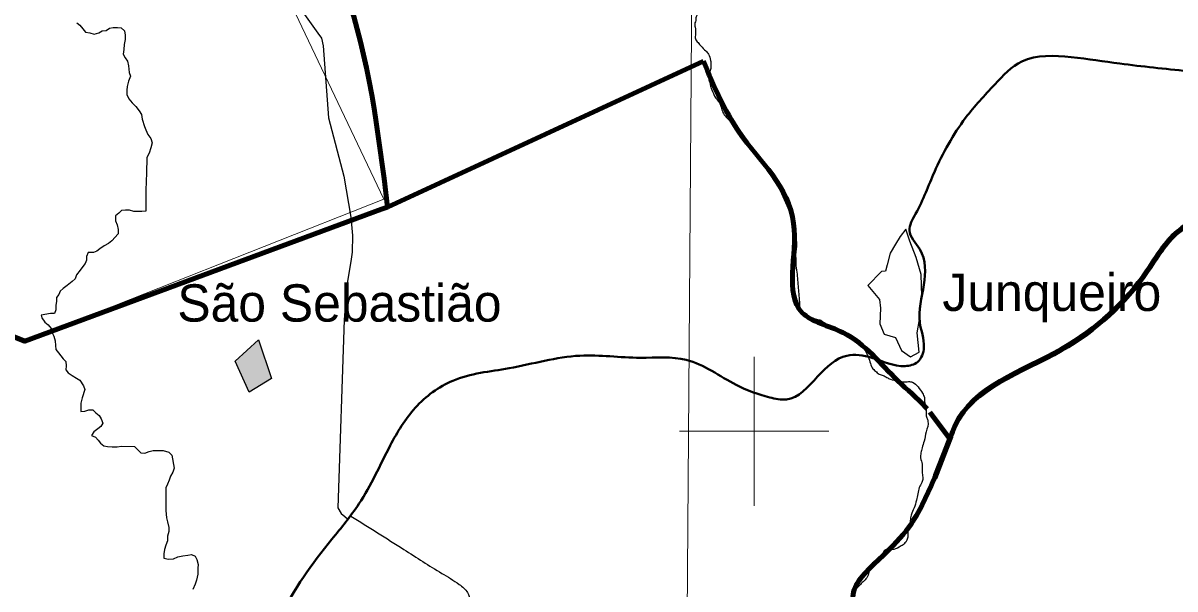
# Model space of a CAD drawing. Extents: x -1643653 to 4543381, y 1624270 to 13878484.
# Drawn here: x 765192 to 780645, y 8897887 to 8905471 of the extents above; entities that cross this region are included whole.
import ezdxf

# ---------------------------------------------------------------- set-up
doc = ezdxf.new("R2010")
doc.units = 0
doc.header["$LTSCALE"] = 200
for name, color, linetype, lineweight in [('1', 7, 'Continuous', 13), ('12', 7, 'Continuous', 25), ('2', 7, 'Continuous', 13), ('21', 7, 'Continuous', 25), ('24', 7, 'Continuous', 25), ('57', 7, 'Continuous', 13), ('58', 7, 'Continuous', 13), ('60', 7, 'Continuous', 13), ('9', 7, 'Continuous', 90)]:
    doc.layers.add(name, color=color, linetype=linetype, lineweight=lineweight)
doc.layers.add('41', color=7, linetype='Continuous')

msp = doc.modelspace()

# ---------------------------------------------------------------- hatches: boundary and pattern name
at = {"layer": '21'}
msp.add_hatch(color=256, dxfattribs=at).paths.add_polyline_path([(768037.3, 8900940.9), (768350.3, 8901225.5), (768523.5, 8900707.8), (768226.5, 8900525.2)])

# ---------------------------------------------------------------- linework, layer by layer
at = {"layer": '1'}
msp.add_lwpolyline([(774987.1, 9020818), (774482.3, 8948876), (774053.6, 8890875.3)], dxfattribs=at)
at = {"layer": '12'}
msp.add_lwpolyline([(765851.4, 8909866.6), (765978.1, 8909677.8), (766089.2, 8909417.8), (766464.4, 8908928.1), (766773.6, 8908525.1), (767002.1, 8908315.8), (767118.8, 8908178.1), (769146.1, 8905336.9), (769196.8, 8905270.6), (769216.7, 8905163.6), (769289.6, 8904200.7), (769495.6, 8903420.9), (769590.4, 8902870.6), (769609.8, 8902626), (769609, 8902401.9), (769588.2, 8902274.6), (769536.1, 8901958.8), (769498.7, 8901495.3), (769413, 8898973.9), (769458.6, 8898897.4), (769509.4, 8898856.6), (769545.3, 8898827)], dxfattribs=at)
at = {"layer": '12', "lineweight": 40}
msp.add_spline([(762623.9, 8893658.6), (765112.7, 8894889), (765616.1, 8895112.7), (766035.6, 8895168.6), (766622.8, 8895168.6), (767098.2, 8895308.5), (767433.8, 8895644), (767797.3, 8896343.2), (767965.1, 8896650.8), (768216.8, 8896818.6), (768636.3, 8897489.7), (769335.4, 8898552.4), (769698.9, 8899027.8), (770118.4, 8899810.8), (770454, 8900314.2), (770957.3, 8900677.7), (771712.4, 8900845.5), (772663.2, 8901013.3), (773474.2, 8900985.3), (774089.4, 8900957.3), (774760.5, 8900621.8), (775208, 8900454), (775431.7, 8900426), (775851.2, 8900733.6), (776242.7, 8901013.3), (776578.2, 8900985.3), (777025.7, 8900873.4), (777193.5, 8900929.4), (777277.3, 8901125.1), (777221.4, 8901460.7), (777277.3, 8901964.1), (777221.4, 8902439.5), (777081.6, 8902691.1), (777165.5, 8902914.9), (777417.2, 8903474.2), (777836.6, 8904201.2), (778228.2, 8904648.7), (778591.7, 8904956.3), (779254.3, 8905013.8), (779906, 8904928.3), (780814.8, 8904826.8)], degree=3, dxfattribs=at)
at = {"layer": '12'}
msp.add_spline([(769589.5, 8898862.9), (770301.2, 8898417.1), (770809.5, 8898096.4), (771044.1, 8897947.8), (771153.6, 8897838.3), (771200.5, 8897728.9), (771263.1, 8897650.7), (771403.9, 8897572.4), (771560.3, 8897478.6), (771732.4, 8897314.4), (771912.2, 8897165.8), (771998.3, 8897087.6), (772021.7, 8896954.6), (772834.8, 8893656.6)], degree=3, dxfattribs=at)
at = {"layer": '2'}
for p, q in [((775000, 8899000), (775000, 8901000)), ((774000, 8900000), (776000, 8900000))]:
    msp.add_line(p, q, dxfattribs=at)
at = {"layer": '21'}
for points in [[(777212.9, 8901059.9), (777186.4, 8901318), (777216.7, 8901500.2), (777250.9, 8901811.5), (777239.5, 8902100), (777175, 8902327.7), (777087.7, 8902547.9), (777034.5, 8902707.3), (776958.6, 8902612.4), (776897.9, 8902509.9), (776825.7, 8902388.4), (776784, 8902232.8), (776761.2, 8902145.5), (776708.1, 8902141.7), (776525.9, 8901955.7), (776681.5, 8901765.9), (776692.9, 8901652), (776685.3, 8901439.5), (776746, 8901302.8), (776897.9, 8901257.2), (776977.6, 8901082.6), (777095.2, 8900999.1)], [(768037.3, 8900940.9), (768350.3, 8901225.5), (768523.5, 8900707.8), (768226.5, 8900525.2)]]:
    msp.add_lwpolyline(points, close=True, dxfattribs=at)
at = {"layer": '24'}
for points in [[(765914.5, 8905472.1), (765955, 8905441.2), (765995.4, 8905395.2), (766030.7, 8905349.1), (766086.5, 8905338.5), (766147.5, 8905322.9), (766208.6, 8905337.8), (766254.6, 8905368), (766305.5, 8905372.8), (766351.5, 8905403.1), (766402.4, 8905412.9), (766458.3, 8905412.6), (766509.2, 8905407.1), (766554.6, 8905366.1), (766564.4, 8905310), (766564, 8905248.9), (766548.3, 8905182.8), (766542.8, 8905116.6), (766537.2, 8905055.5), (766562.3, 8905004.4), (766592.5, 8904958.3), (766607.4, 8904897.1), (766616.9, 8904810.5), (766631.8, 8904759.4), (766606, 8904693.4)], [(766606, 8904693.4), (766590.2, 8904622.2), (766584.8, 8904571.3), (766584.4, 8904515.2), (766609.4, 8904453.9), (766654.8, 8904402.7), (766705.3, 8904351.4), (766750.7, 8904295.1), (766780.9, 8904244), (766790.6, 8904182.8), (766820.5, 8904085.8), (766840.5, 8904039.9), (766865.5, 8903978.6), (766905.8, 8903922.3), (766925.8, 8903866.1), (766905, 8903800), (766884.2, 8903728.8), (766853.2, 8903667.9), (766852.8, 8903606.8), (766847.1, 8903520.2), (766846.6, 8903438.7), (766846.1, 8903372.5), (766845.8, 8903321.6), (766840.2, 8903260.5), (766839.8, 8903194.3), (766839.4, 8903133.2), (766839, 8903072), (766838.5, 8903005.8), (766838.1, 8902949.8), (766787.2, 8902945), (766731.3, 8902945.4), (766680.4, 8902945.7), (766619.5, 8902961.4), (766568.6, 8902961.7), (766512.7, 8902957), (766476.8, 8902921.5), (766430.8, 8902886.2)], [(766430.8, 8902886.2), (766430.3, 8902820), (766455.4, 8902768.9), (766470.2, 8902702.6), (766469.8, 8902646.5), (766382.7, 8902550.3), (766336.7, 8902514.9), (766280.5, 8902484.7), (766224.3, 8902444.3), (766183.4, 8902414), (766137.5, 8902394), (766066.3, 8902394.4), (766045.6, 8902343.6), (766045.2, 8902292.7), (766024.6, 8902247), (765993.8, 8902206.4), (765957.9, 8902160.8), (765911.6, 8902094.9), (765890.9, 8902044.1), (765850, 8902008.7), (765783.5, 8901953.1), (765732.4, 8901912.6), (765691.4, 8901877.2), (765670.8, 8901831.5), (765640, 8901791), (765639.6, 8901740), (765634.2, 8901689.1), (765633.8, 8901628), (765613.1, 8901577.2), (765562.2, 8901577.5), (765437.5, 8901556.8)], [(765437.5, 8901556.8), (765446.4, 8901519.8), (765486.7, 8901463.5), (765527.2, 8901427.6), (765567.5, 8901376.4), (765582.4, 8901320.3), (765607.5, 8901274.3), (765622.3, 8901213.1), (765627, 8901151.9), (765631.7, 8901095.9), (765667, 8901049.8), (765732.6, 8900973), (765767.9, 8900937.1), (765772.6, 8900875.9), (765767.2, 8900825), (765797.4, 8900784.1), (765853.1, 8900748.1), (765908.8, 8900712), (765954.4, 8900686.3), (766004.7, 8900609.6), (766019.6, 8900558.5), (765983.2, 8900446.7), (765967.5, 8900375.5), (765967.1, 8900319.4), (765966.7, 8900263.4), (766022.7, 8900268.1), (766073.7, 8900288.2), (766129.7, 8900287.8), (766170.1, 8900246.8), (766215.6, 8900210.9), (766240.7, 8900164.9), (766260.7, 8900108.7), (766234.9, 8900063), (766194, 8900032.7), (766142.9, 8899992.3)], [(766142.9, 8899992.3), (766112, 8899941.6), (766162.7, 8899920.9), (766198.1, 8899879.9), (766233.4, 8899838.9), (766273.8, 8899803), (766324.7, 8899797.6), (766385.6, 8899792.1), (766456.8, 8899791.6), (766512.9, 8899801.5), (766685.8, 8899795.3), (766736.3, 8899749.1), (766771.7, 8899713.2), (766827.6, 8899707.8), (766883.7, 8899727.8), (766939.7, 8899742.7), (767000.7, 8899742.3), (767071.9, 8899741.8), (767148.1, 8899721), (767188.5, 8899680), (767217.8, 8899506.6), (767202.2, 8899450.7), (767171.3, 8899399.9), (767150.6, 8899344), (767129.9, 8899293.2), (767109.2, 8899242.4), (767108.8, 8899186.4), (767108.1, 8899089.6), (767107.8, 8899038.7), (767107.4, 8898987.7), (767107.1, 8898936.8), (767116.6, 8898839.9), (767131.5, 8898788.9), (767146.2, 8898712.4), (767145.8, 8898656.4), (767130.2, 8898595.3), (767129.8, 8898534.2), (767109, 8898473.2), (767088.3, 8898417.3), (767082.8, 8898356.2), (767082.4, 8898300.2), (767143.3, 8898284.5), (767209.4, 8898289.2), (767270.7, 8898319.4), (767336.9, 8898329.1), (767403.1, 8898338.9), (767454, 8898348.8), (767499.6, 8898328.1), (767524.7, 8898282.1), (767539.5, 8898215.8), (767539.2, 8898164.8), (767538.6, 8898083.3), (767517.8, 8898007.1), (767502.1, 8897951.1), (767471.1, 8897880)]]:
    msp.add_lwpolyline(points, dxfattribs=at)
for points in [[(774185.6, 8908665.7), (774206.6, 8908640.3), (774262.2, 8908604.4), (774377, 8908558), (774477.9, 8908507), (774520.8, 8908450.2), (774556.7, 8908357.5), (774590.3, 8908228.8), (774637.8, 8908089.7), (774657, 8907966.8), (774646.5, 8907852.1), (774629.1, 8907712.9), (774632.6, 8907601.7), (774636.1, 8907542.5), (774608.3, 8907500.8), (774570, 8907459.1), (774545.7, 8907382.6), (774537.9, 8907322.4), (774546.2, 8907252.2), (774566.8, 8907147.9), (774572, 8907048.8), (774582.3, 8906929.1), (774580.2, 8906846.2), (774553.4, 8906721.3), (774483.2, 8906572.6), (774441.9, 8906478.6), (774411, 8906374.3), (774403.7, 8906304.8), (774420.2, 8906190.2), (774426.4, 8906138.5), (774400.6, 8906085.9), (774376.9, 8906034.2), (774372.8, 8905948.5), (774375.9, 8905877.3), (774365.5, 8905808.1), (774350, 8905739.9), (774314.9, 8905694.5), (774270.6, 8905633.5), (774243.7, 8905593.3), (774221, 8905553), (774216.9, 8905506.5), (774205.5, 8905472.4), (774207.6, 8905414.6), (774213.8, 8905325.8), (774211.7, 8905257.6), (774247.8, 8905209.1), (774287.1, 8905162.6), (774350, 8905098.6), (774387.2, 8905056.3), (774415, 8904970.4), (774420.2, 8904906.4), (774418.1, 8904863), (774400.6, 8904807.3), (774394.4, 8904756.7), (774392.3, 8904706.1)], [(774392.3, 8904706.1), (774408.8, 8904660.6), (774419.2, 8904612.1), (774449.1, 8904536.7), (774468.7, 8904491.3), (774507.9, 8904436.5), (774539.9, 8904392.1), (774556.5, 8904343.6), (774580.2, 8904274.3), (774623.5, 8904211.3), (774744.3, 8904094.6), (774766, 8904064.6), (774795.9, 8904014), (774839.2, 8903964.5), (774905.3, 8903868.4), (774960, 8903815.8), (775000.3, 8903755.9), (775044.6, 8903704.2), (775089, 8903634), (775153, 8903546.6), (775202.6, 8903472.3), (775237.7, 8903411.4), (775282, 8903354.6), (775350.7, 8903226.5), (775418.8, 8903065.4), (775490, 8902901.2), (775526.5, 8902794.9), (775551.6, 8902675.7), (775557.9, 8902600.4), (775569.2, 8902517.7), (775565.4, 8902451.2), (775555.4, 8902374.6), (775557.9, 8902305.6), (775559.1, 8902246.7), (775571.7, 8902131.1), (775590.5, 8901919), (775608, 8901708.2), (775616.8, 8901634.1), (775655.7, 8901576.4), (775685.8, 8901541.2), (775722.2, 8901524.9), (775773.6, 8901522.4), (775835.1, 8901502.3), (775892.8, 8901487.2), (775930.4, 8901462.2), (775995.7, 8901423.2), (776059.7, 8901389.4), (776242.1, 8901296.3), (776356.3, 8901236.1), (776415.2, 8901188.4), (776484.2, 8901094.3), (776518.1, 8901016.4), (776553.2, 8900932.3), (776584.6, 8900849.5), (776628.5, 8900806.8)], [(776628.5, 8900806.8), (776674.9, 8900766.7), (776732.6, 8900749.1), (776779, 8900721.5), (776828, 8900697.7), (776930.8, 8900676.3), (776998.6, 8900661.2), (777071.3, 8900666.3), (777125.3, 8900657.5), (777199.6, 8900594.6), (777257.3, 8900509.2), (777283.7, 8900452.8), (777287.4, 8900381.2), (777303.7, 8900309.7), (777306.2, 8900235.6), (777316.3, 8900180.4), (777331.3, 8900136.5), (777307.5, 8899993.4), (777279.9, 8899869.1), (777252.3, 8899778.8), (777237.2, 8899709.7), (777233.4, 8899642.9), (777253.5, 8899560.1), (777253.5, 8899499.9), (777253.5, 8899437.1), (777262.3, 8899365.6), (777249.8, 8899315.4), (777214.6, 8899245.1), (777194.6, 8899163.5), (777177, 8899075.6), (777144.4, 8898972.7), (777105.5, 8898878.2), (777094.2, 8898801.6), (777077.8, 8898718.8), (777062.8, 8898654.8), (777060.3, 8898580.7), (777042.7, 8898530.5), (776998.8, 8898480.3), (776944.9, 8898447.7), (776847, 8898412.5), (776791.8, 8898415.1), (776769.2, 8898415.1), (776723.4, 8898359.3), (776713.4, 8898317.9), (776678.3, 8898272.7), (776641.9, 8898253.9), (776613, 8898251.4), (776586.7, 8898237.6), (776566.6, 8898203.7), (776551.6, 8898159.8), (776534, 8898089.5), (776500.1, 8898022.9), (776449.9, 8897971.5), (776401, 8897921.3), (776365.9, 8897887.4)], [(776365.9, 8897887.4), (776337, 8897852.2), (776322, 8897817.1), (776310.7, 8897755.6), (776314.5, 8897724.2), (776345.8, 8897655.4), (776379.7, 8897601.5), (776422.3, 8897570.1), (776466.2, 8897507.3), (776502.6, 8897448.3), (776539, 8897370.5), (776552.8, 8897306.5), (776564.1, 8897265.1), (776587.9, 8897223.7), (776611.8, 8897188.5), (776684.5, 8897143.3), (776759.8, 8897134.6), (776784.9, 8897119.5), (776803.7, 8897075.6), (776837.6, 8897037.9), (776875.2, 8896999), (776882.7, 8896955.1), (776887.8, 8896884.8), (776899.1, 8896853.4), (776925, 8896814.1), (776977.7, 8896777.7), (777001.5, 8896757.6), (777016.6, 8896726.3), (777024.1, 8896688.6), (777030.3, 8896627.1), (777039.1, 8896585.7), (777056.7, 8896540.5), (777073, 8896504.1), (777101.9, 8896467.7), (777118.2, 8896433.8), (777133.2, 8896384.9), (777134.5, 8896338.4), (777128.2, 8896303.3), (777113.2, 8896253.1), (777096.8, 8896212.9), (777085.6, 8896182.8), (777065.4, 8896101.2), (777056.7, 8896071.1), (777056.7, 8896043.5), (777050.4, 8896017.1), (777040.3, 8895985.7), (777029.1, 8895963.1), (777031.6, 8895941.8), (777045.4, 8895923), (777057.9, 8895882.8), (777067.9, 8895833.9), (777067.9, 8895778.6), (777059.2, 8895742.2), (777040.3, 8895717.1), (777029.1, 8895705.8)]]:
    msp.add_spline(points, degree=3, dxfattribs=at)
at = {"layer": '57'}
for points in [[(756005, 8900640.1), (756149.7, 8901026), (756872.9, 8900881.3), (757258.6, 8900591.8), (757547.9, 8900929.5), (757885.4, 8900977.8), (758849.8, 8900784.8), (759910.5, 8900640.1), (760682, 8900640.1), (761010.3, 8900771.3), (763567.6, 8902514.8), (764276.3, 8901580.2), (765216.6, 8901206.3), (770034, 8903109), (766735.7, 8910034.3), (766407.6, 8911120.2), (765974.5, 8912469.6), (771548.8, 8911642.3), (776566.8, 8913518.4), (780614.1, 8917160.1)], [(780614.1, 8917160.1), (776566.8, 8913518.4), (771548.8, 8911642.3), (765974.5, 8912469.6), (766407.6, 8911120.2), (766735.7, 8910034.3), (770034, 8903109), (765216.6, 8901206.3), (764276.3, 8901580.2), (763567.6, 8902514.8), (761010.3, 8900771.3), (760682, 8900640.1), (759910.5, 8900640.1), (758849.8, 8900784.8), (757885.4, 8900977.8), (757547.9, 8900929.5), (757258.6, 8900591.8), (756872.9, 8900881.3), (756149.7, 8901026), (756005, 8900640.1)]]:
    msp.add_lwpolyline(points, dxfattribs=at)
at = {"layer": '58'}
msp.add_lwpolyline([(756005, 8900640.1), (756149.7, 8901026), (756872.9, 8900881.3), (757258.6, 8900591.8), (757547.9, 8900929.5), (757885.4, 8900977.8), (758849.8, 8900784.8), (759910.5, 8900640.1), (760682, 8900640.1), (761010.3, 8900771.3), (763567.6, 8902514.8), (764276.3, 8901580.2), (765216.6, 8901206.3), (770034, 8903109), (766735.7, 8910034.3), (766407.6, 8911120.2), (765974.5, 8912469.6), (771548.8, 8911642.3), (776566.8, 8913518.4), (780614.1, 8917160.1)], dxfattribs=at)
at = {"layer": '60', "lineweight": 25}
msp.add_spline([(814781, 9009175.5), (814787.2, 9009173.4), (814796.9, 9009173.4), (814799.4, 9009172.4), (814805.1, 9009174.5), (814805.6, 9009176.5), (814811.7, 9009179.5), (814811.7, 9009179.5), (814801.5, 9009181), (814790.7, 9009181.5), (814784.1, 9009183.1), (814777.4, 9009185.1), (814778.4, 9009175.5)], degree=3, dxfattribs=at)
at = {"layer": '9'}
for p, q in [((770082.7, 8903005.7), (774319.9, 8904959.2)), ((770082.7, 8903005.7), (774319.9, 8904959.2)), ((777354.4, 8900257.2), (777624.3, 8899897)), ((777354.4, 8900257.2), (777624.3, 8899897)), ((777421.5, 8899378.1), (777624.7, 8899897.9)), ((777421.5, 8899378.1), (777624.7, 8899897.9)), ((777421.5, 8899378.1), (777624.7, 8899897.9)), ((777433.4, 8899408.6), (777636.6, 8899928.4)), ((777433.4, 8899408.6), (777636.6, 8899928.4))]:
    msp.add_line(p, q, dxfattribs=at)
msp.add_lwpolyline([(764276.3, 8901580.2), (765216.6, 8901206.3), (770002.8, 8902976.1), (770082.7, 8903005.7)], dxfattribs=at)
for points in [[(767609.5, 8908510.8), (767705.4, 8907748.8), (767883.3, 8907673.9), (770082.7, 8903005.7)], [(770082.7, 8903005.7), (767883.3, 8907673.9), (767705.4, 8907748.8), (767609.5, 8908510.8)], [(774319.9, 8904959.2), (774800.3, 8904008.1), (775529.3, 8902785.1), (775645.2, 8901589.1), (776191.3, 8901322.2), (776927.4, 8900677), (777301.9, 8900321), (777321.5, 8900299.2)], [(774319.9, 8904959.2), (774800.3, 8904008.1), (775529.3, 8902785.1), (775645.2, 8901589.1), (776191.3, 8901322.2), (776927.4, 8900677), (777301.9, 8900321), (777321.5, 8900299.2)], [(777620.1, 8899886), (777691.7, 8900069.3), (779119.3, 8901090.4), (780268.4, 8902140.2), (780678.4, 8902667.1), (781187.2, 8902914.3), (781568, 8903011), (782101.4, 8903181.8), (783345.6, 8903521.3), (787274.1, 8903777.8), (790089.1, 8904149.1), (791909.3, 8903747.2), (792712.2, 8902876.5), (792837.1, 8902672.3), (793449.8, 8902739.1)], [(777620.1, 8899886), (777691.7, 8900069.3), (779119.3, 8901090.4), (780268.4, 8902140.2), (780678.4, 8902667.1), (781187.2, 8902914.3), (781568, 8903011), (782101.4, 8903181.8), (783345.6, 8903521.3), (787274.1, 8903777.8), (790089.1, 8904149.1), (791909.3, 8903747.2), (792712.2, 8902876.5), (792837.1, 8902672.3), (793449.8, 8902739.1)], [(777624.7, 8899897.9), (777696.4, 8900081.2), (779123.9, 8901102.4), (780273.1, 8902152.2), (780683, 8902679.1), (781191.8, 8902926.2), (781572.6, 8903022.9), (782106.1, 8903193.7), (783350.3, 8903533.3), (787278.8, 8903789.8), (790093.8, 8904161), (791914, 8903759.1), (792716.9, 8902888.4), (792841.7, 8902684.3), (793454.5, 8902751.1)], [(777624.7, 8899897.9), (777696.4, 8900081.2), (779123.9, 8901102.4), (780273.1, 8902152.2), (780683, 8902679.1), (781191.8, 8902926.2), (781572.6, 8903022.9), (782106.1, 8903193.7), (783350.3, 8903533.3), (787278.8, 8903789.8), (790093.8, 8904161), (791914, 8903759.1), (792716.9, 8902888.4), (792841.7, 8902684.3), (793454.5, 8902751.1)], [(777421.5, 8899378.1), (777078.1, 8898719.8), (776715, 8898321.5), (776332.1, 8897844.8), (777012.8, 8896738.4), (777094.5, 8896207.1), (776964.6, 8894389.8), (776444.2, 8893106.5), (775732.1, 8892785.8), (775246.9, 8892335.8), (775165.8, 8891754.3), (775186.4, 8891222.2), (775285, 8890917.2), (775409.2, 8890637.1), (775534, 8890433), (775531.3, 8890129.1), (775519.2, 8889836.8)], [(777421.5, 8899378.1), (777078.1, 8898719.8), (776715, 8898321.5), (776332.1, 8897844.8), (777012.8, 8896738.4), (777094.5, 8896207.1), (776964.6, 8894389.8), (776444.2, 8893106.5), (775732.1, 8892785.8), (775246.9, 8892335.8), (775165.8, 8891754.3), (775186.4, 8891222.2), (775285, 8890917.2), (775409.2, 8890637.1), (775534, 8890433), (775531.3, 8890129.1), (775519.2, 8889836.8)], [(775519.2, 8889836.8), (775531.3, 8890129.1), (775534, 8890433), (775409.2, 8890637.1), (775285, 8890917.2), (775186.4, 8891222.2), (775165.8, 8891754.3), (775246.9, 8892335.8), (775732.1, 8892785.8), (776444.2, 8893106.5), (776964.6, 8894389.8), (777094.5, 8896207.1), (777012.8, 8896738.4), (776332.1, 8897844.8), (776715, 8898321.5), (777078.1, 8898719.8), (777421.5, 8899378.1)], [(777421.5, 8899378.1), (777078.1, 8898719.8), (776715, 8898321.5), (776332.1, 8897844.8), (777012.8, 8896738.4), (777094.5, 8896207.1), (776964.6, 8894389.8), (776444.2, 8893106.5), (775732.1, 8892785.8), (775246.9, 8892335.8), (775165.8, 8891754.3), (775186.4, 8891222.2), (775285, 8890917.2), (775409.2, 8890637.1), (775534, 8890433), (775531.3, 8890129.1), (775519.2, 8889836.8)]]:
    msp.add_spline(points, degree=3, dxfattribs=at)

# ---------------------------------------------------------------- texts
at = {"layer": '41'}
for s, p in [('Junqueiro', (777524.8, 8901612.8)), ('São Sebastião', (767262.3, 8901469.8))]:
    msp.add_text(s, height=500, dxfattribs=at).set_placement(p)

doc.saveas('drawing.dxf')
